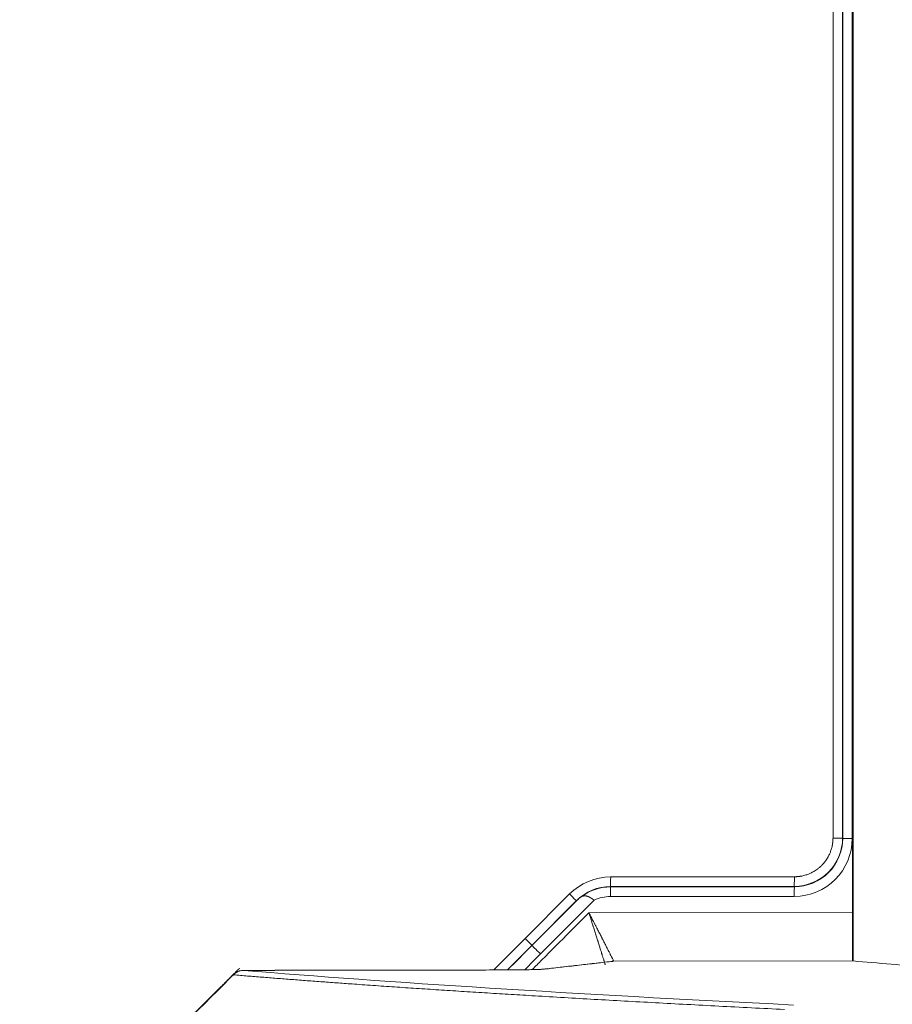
# Model space of a CAD drawing. Header units: millimetres. Extents: x -620 to 6530, y -1325 to 1325.
# Tile 411 of 656: x -231 to -50, y -208 to -4. Entities that reach past the tile are written whole.
import ezdxf

# ---------------------------------------------------------------- set-up
doc = ezdxf.new("R2010")
doc.units = ezdxf.units.MM
doc.layers.add('Plan', color=7, linetype='Continuous', true_color=0xffffff)

msp = doc.modelspace()

# ---------------------------------------------------------------- linework, layer by layer
at = {"layer": 'Plan', "color": 155, "linetype": 'Continuous', "lineweight": 13}
for p, q in [((-62.59, -173.15), (-62.59, 173.15)), ((-60.61, 173.15), (-60.61, -173.15)), ((-60.59, -173.21), (-60.59, 173.21)), ((-58.6, 173.21), (-58.6, -173.21)), ((-60.61, -173.15), (-62.59, -173.15)), ((-60.61, -173.15), (-60.59, -173.21)), ((-60.59, -173.21), (-58.6, -173.21)), ((-108.52, -181.17), (-70.58, -181.15)), ((-126.18, -193.91), (-117.01, -184.7)), ((-108.53, -183.17), (-108.55, -183.23)), ((-108.55, -183.23), (-70.57, -183.21)), ((-70.59, -183.14), (-108.53, -183.17)), ((-70.57, -183.21), (-70.59, -183.14)), ((-115.61, -186.15), (-124.77, -195.34)), ((-123.02, -197.1), (-111.94, -185.99)), ((-115.61, -186.15), (-115.6, -186.11)), ((-70.58, -185.21), (-108.56, -185.23)), ((-113.01, -188.59), (-58.54, -188.55)), ((-124.78, -195.32), (-124.77, -195.34)), ((-58.46, -198.55), (-107.9, -198.58))]:
    msp.add_line(p, q, dxfattribs=at)
at = {"layer": 'Plan', "color": 155, "linetype": 'Continuous', "lineweight": 18}
for p, q in [((-115.6, -186.11), (-124.78, -195.32)), ((-184.37, -200.49), (-184.37, -200.49)), ((-132.71, -200.41), (-132.71, -200.41))]:
    msp.add_line(p, q, dxfattribs=at)
at = {"layer": 'Plan', "color": 155, "linetype": 'Continuous', "lineweight": 13}
for centre, major_axis, ratio, start_param, end_param in [((-70.61, -173.19), (-5.29, 10.79), 0.998273, 2.687058, 4.255803), ((-108.51, -193.19), (1.01, 11.97), 0.99859, 0.084648, 0.8706), ((-108.53, -181.17), (0, 2), 0.007679, 3.193947, 4.712384), ((-70.59, -181.15), (0, 2), 0.007679, 3.193947, 4.712384), ((-117.02, -184.7), (1.42, -1.41), 0.00542, 0.028345, 1.565356), ((-108.54, -185.23), (0, 2), 0.007679, 0.052355, 1.570791), ((-70.57, -185.21), (0, 2), 0.007679, 0.052355, 1.570791), ((-126.2, -193.91), (1.42, -1.41), 0.00542, 0.028345, 1.565356), ((-123, -197.1), (1.77, -1.76), 0.00542, 3.169937, 4.706949), ((-108.13, -201.13), (0.28, -2.48), 0.973652, 3.026599, 3.141127), ((-188.12, -206.52), (1.76, -1.77), 0.019968, 2.909746, 3.141736)]:
    msp.add_ellipse(centre, major_axis=major_axis, ratio=ratio, start_param=start_param, end_param=end_param, dxfattribs=at)
at = {"layer": 'Plan', "color": 155, "linetype": 'Continuous', "lineweight": 18}
for centre, major_axis, ratio, start_param, end_param in [((-108.55, -193.24), (0.67, 7.98), 0.99859, 0.084648, 0.521296), ((-107.9, -201.08), (2.48, 0.3), 0.999653, 1.450081, 1.683615), ((-122.21, -202.73), (0.28, -2.48), 0.973652, 3.026599, 3.141127)]:
    msp.add_ellipse(centre, major_axis=major_axis, ratio=ratio, start_param=start_param, end_param=end_param, dxfattribs=at)
for points, knots in [([(-58.54, 198.52), (-58.54, 188.72), (-58.54, 170.94), (-58.54, 145.19), (-58.54, 121.26), (-58.54, 97.32), (-58.54, 73.38), (-58.54, 49.45), (-58.54, 25.51), (-58.54, -26.2), (-58.54, -74.61), (-58.54, -119.72), (-58.54, -133.76), (-58.54, -147.8), (-58.54, -161.51), (-58.54, -178.42), (-58.54, -190.65), (-58.54, -198.52)], [0, 0, 0, 0, 0.074054, 0.1343, 0.194591, 0.254882, 0.315173, 0.375464, 0.435755, 0.496046, 0.76615, 0.801521, 0.836892, 0.872262, 0.907585, 0.940516, 1, 1, 1, 1]), ([(-111.94, -185.99), (-111.95, -185.98), (-111.96, -185.97), (-111.98, -185.96), (-112, -185.94), (-112.02, -185.93), (-112.04, -185.91), (-112.06, -185.9), (-112.08, -185.88), (-112.1, -185.87), (-112.12, -185.85), (-112.14, -185.84), (-112.16, -185.82), (-112.18, -185.81), (-112.2, -185.79), (-112.23, -185.78), (-112.25, -185.76), (-112.27, -185.75), (-112.29, -185.73), (-112.31, -185.72), (-112.33, -185.71), (-112.35, -185.69), (-112.37, -185.68), (-112.39, -185.66), (-112.41, -185.65), (-112.44, -185.64), (-112.46, -185.62), (-112.48, -185.61), (-112.5, -185.59), (-112.52, -185.58), (-112.54, -185.57), (-112.56, -185.55), (-112.58, -185.54), (-112.61, -185.53), (-112.63, -185.51), (-112.65, -185.5), (-112.67, -185.49), (-112.69, -185.48), (-112.71, -185.46), (-112.73, -185.45), (-112.76, -185.44), (-112.78, -185.43), (-112.8, -185.42), (-112.82, -185.4), (-112.84, -185.39), (-112.86, -185.38), (-112.88, -185.37), (-112.9, -185.36), (-112.93, -185.35), (-112.95, -185.34), (-112.97, -185.33), (-112.99, -185.32), (-113.01, -185.31), (-113.03, -185.3), (-113.05, -185.29), (-113.07, -185.28), (-113.1, -185.27), (-113.12, -185.26), (-113.14, -185.25), (-113.16, -185.24), (-113.18, -185.23), (-113.2, -185.23), (-113.22, -185.22), (-113.24, -185.21), (-113.26, -185.2), (-113.28, -185.19), (-113.3, -185.19), (-113.32, -185.18), (-113.34, -185.17), (-113.36, -185.17), (-113.38, -185.16), (-113.4, -185.15), (-113.42, -185.15), (-113.44, -185.14), (-113.46, -185.14), (-113.48, -185.13), (-113.53, -185.12), (-113.59, -185.11), (-113.67, -185.1), (-113.75, -185.09), (-113.82, -185.08), (-113.89, -185.08), (-113.96, -185.09), (-114.03, -185.09), (-114.09, -185.1), (-114.15, -185.12), (-114.21, -185.13), (-114.25, -185.14), (-114.29, -185.16), (-114.33, -185.17), (-114.37, -185.19), (-114.41, -185.21), (-114.44, -185.22), (-114.48, -185.24), (-114.52, -185.26), (-114.55, -185.28), (-114.59, -185.3), (-114.62, -185.32), (-114.66, -185.35), (-114.69, -185.37), (-114.73, -185.39), (-114.76, -185.41), (-114.79, -185.44), (-114.83, -185.46), (-114.86, -185.49), (-114.88, -185.51), (-114.89, -185.51)], [0, 0, 0, 0, 0.00632, 0.012658, 0.019012, 0.025383, 0.031771, 0.038174, 0.044594, 0.051029, 0.057479, 0.063944, 0.070424, 0.076918, 0.083426, 0.089948, 0.096484, 0.103032, 0.109594, 0.116168, 0.122754, 0.129351, 0.135961, 0.142581, 0.149212, 0.155854, 0.162506, 0.169167, 0.175838, 0.182518, 0.189207, 0.195904, 0.202609, 0.209322, 0.216041, 0.222768, 0.229501, 0.236241, 0.242986, 0.249737, 0.256492, 0.263253, 0.270017, 0.276786, 0.283558, 0.290333, 0.297111, 0.303892, 0.310675, 0.317459, 0.324245, 0.331032, 0.337819, 0.344607, 0.351394, 0.358181, 0.364968, 0.371753, 0.378537, 0.385318, 0.392098, 0.398875, 0.405649, 0.41242, 0.419188, 0.425951, 0.432711, 0.439466, 0.446216, 0.45296, 0.4597, 0.466433, 0.473161, 0.479882, 0.486597, 0.493304, 0.500004, 0.528468, 0.55617, 0.583099, 0.609246, 0.63461, 0.65919, 0.682991, 0.706021, 0.728289, 0.749808, 0.764552, 0.779093, 0.793433, 0.807577, 0.821532, 0.835302, 0.848891, 0.862307, 0.875554, 0.888637, 0.901563, 0.914338, 0.926966, 0.939455, 0.951809, 0.964035, 0.976138, 0.988125, 1, 1, 1, 1]), ([(-114.89, -185.51), (-115.02, -185.61), (-115.14, -185.72), (-115.32, -185.88), (-115.41, -185.96), (-115.5, -186.04), (-115.56, -186.09), (-115.58, -186.12), (-115.61, -186.15)], [0, 0, 0, 0, 0.5, 0.5, 0.75, 0.875, 0.875, 1, 1, 1, 1]), ([(-58.42, -198.54), (-58.45, -198.54), (-58.48, -198.53), (-58.51, -198.53), (-58.53, -198.53), (-58.54, -198.52), (-58.54, -198.52), (-58.54, -198.52)], [0, 0, 0, 0, 0.4299, 0.4299, 0.859799, 0.859799, 1, 1, 1, 1]), ([(-58.42, -198.54), (-53.32, -198.99), (-47.93, -199.45), (-41.53, -199.95), (-40.81, -200.01), (-39.37, -200.12), (-37.2, -200.29), (-34.99, -200.46), (-30.51, -200.79), (-27.45, -201.02), (-23.54, -201.29), (-22.75, -201.35), (-21.17, -201.46), (-18.79, -201.63), (-16.36, -201.79), (-11.46, -202.12), (-8.13, -202.34), (-3.87, -202.62), (-3.02, -202.67), (-1.3, -202.78), (1.29, -202.94), (3.92, -203.11), (9.22, -203.43), (12.83, -203.65), (16.5, -203.87)], [0, 0, 0, 0, 0.25, 0.25, 0.28125, 0.28125, 0.3125, 0.375, 0.375, 0.5, 0.5, 0.53125, 0.53125, 0.5625, 0.625, 0.625, 0.75, 0.75, 0.78125, 0.78125, 0.8125, 0.875, 0.875, 1, 1, 1, 1]), ([(-185.13, -200.6), (-185.22, -200.62), (-185.68, -200.75), (-186.18, -201.06), (-186.53, -201.39), (-186.6, -201.47)], [0, 0, 0, 0, 0.168295, 0.81662, 1, 1, 1, 1]), ([(-183.37, -200.49), (-183.5, -200.49), (-183.82, -200.49), (-184.15, -200.49), (-184.34, -200.49), (-184.34, -200.49)], [0, 0, 0, 0, 0.399992, 0.999981, 1, 1, 1, 1]), ([(-132.71, -200.41), (-132.43, -200.41), (-131.88, -200.41), (-131.06, -200.41), (-130.52, -200.4), (-129.98, -200.4), (-129.72, -200.4), (-129.18, -200.4), (-128.92, -200.39), (-128.4, -200.39), (-128.13, -200.39), (-127.81, -200.38), (-127.75, -200.38), (-127.62, -200.38), (-127.43, -200.38), (-127.24, -200.38), (-126.86, -200.37), (-126.61, -200.37), (-126.13, -200.36), (-125.9, -200.36), (-125.43, -200.35), (-125.21, -200.34), (-124.93, -200.34), (-124.88, -200.34), (-124.77, -200.33), (-124.72, -200.33), (-124.56, -200.33), (-124.45, -200.33), (-124.15, -200.32), (-123.95, -200.31), (-123.59, -200.3), (-123.41, -200.3), (-123.21, -200.29), (-123.15, -200.29), (-123.09, -200.28), (-123.06, -200.28), (-123.04, -200.28), (-122.94, -200.28), (-122.87, -200.27), (-122.67, -200.27), (-122.56, -200.26), (-122.36, -200.24), (-122.27, -200.24), (-122.21, -200.23)], [0, 0, 0, 0, 0.0625, 0.125, 0.1875, 0.1875, 0.25, 0.25, 0.3125, 0.3125, 0.375, 0.375, 0.390625, 0.390625, 0.40625, 0.4375, 0.4375, 0.5, 0.5, 0.5625, 0.5625, 0.625, 0.625, 0.640625, 0.640625, 0.65625, 0.65625, 0.6875, 0.6875, 0.75, 0.75, 0.8125, 0.8125, 0.828125, 0.835938, 0.835938, 0.84375, 0.84375, 0.875, 0.875, 0.9375, 0.9375, 1, 1, 1, 1])]:
    msp.add_open_spline(points, degree=3, knots=knots, dxfattribs=at)
at = {"layer": 'Plan', "color": 155, "linetype": 'Continuous', "lineweight": 13}
for points, knots in [([(-58.42, 198.54), (-58.42, 198.54), (-58.42, 198.54), (-58.42, 66.18), (-58.42, -66.18), (-58.42, -198.54), (-58.42, -198.54), (-58.42, -198.54)], [0, 0, 0, 0, 0.000007, 0.000007, 0.999993, 0.999993, 1, 1, 1, 1]), ([(-60.61, -173.15), (-60.61, -175.77), (-61.68, -178.36), (-65.38, -182.06), (-67.97, -183.14), (-70.59, -183.14)], [0, 0, 0, 0, 0.5, 0.5, 1, 1, 1, 1]), ([(-70.58, -181.15), (-70.55, -181.15), (-70.5, -181.15), (-70.41, -181.15), (-70.32, -181.14), (-70.21, -181.14), (-70.1, -181.13), (-69.97, -181.12), (-69.84, -181.11), (-69.69, -181.1), (-69.54, -181.08), (-69.37, -181.06), (-69.2, -181.03), (-68.94, -180.98), (-68.6, -180.9), (-68.2, -180.79), (-67.85, -180.67), (-67.52, -180.54), (-67.2, -180.4), (-66.86, -180.23), (-66.51, -180.03), (-66.11, -179.79), (-65.78, -179.55), (-65.47, -179.3), (-65.26, -179.12), (-65.09, -178.96), (-65.01, -178.88), (-64.97, -178.84), (-64.95, -178.82), (-64.94, -178.81), (-64.94, -178.81), (-64.93, -178.81), (-64.93, -178.8), (-64.93, -178.8), (-64.93, -178.8), (-64.85, -178.72), (-64.64, -178.51), (-64.3, -178.11), (-63.98, -177.66), (-63.71, -177.23), (-63.51, -176.87), (-63.34, -176.53), (-63.2, -176.21), (-63.07, -175.88), (-62.95, -175.53), (-62.84, -175.13), (-62.77, -174.82), (-62.72, -174.59), (-62.7, -174.48), (-62.69, -174.37), (-62.67, -174.27), (-62.66, -174.16), (-62.65, -174.07), (-62.64, -173.97), (-62.63, -173.88), (-62.62, -173.8), (-62.61, -173.71), (-62.61, -173.63), (-62.6, -173.56), (-62.6, -173.49), (-62.6, -173.42), (-62.6, -173.36), (-62.59, -173.3), (-62.59, -173.25), (-62.59, -173.2), (-62.59, -173.16), (-62.59, -173.15)], [0, 0, 0, 0, 0.006007, 0.012817, 0.020429, 0.028843, 0.038058, 0.048075, 0.058891, 0.070509, 0.082927, 0.096146, 0.110165, 0.124986, 0.16052, 0.193189, 0.222995, 0.249938, 0.277039, 0.306899, 0.339515, 0.374884, 0.417323, 0.437358, 0.468598, 0.48422, 0.492031, 0.495937, 0.497889, 0.498866, 0.499354, 0.499598, 0.49972, 0.499781, 0.499812, 0.499842, 0.528259, 0.569913, 0.624812, 0.660132, 0.692744, 0.722644, 0.749829, 0.77674, 0.806553, 0.839268, 0.874887, 0.884329, 0.893454, 0.902261, 0.91075, 0.918922, 0.926777, 0.934315, 0.941535, 0.948438, 0.955024, 0.961292, 0.967243, 0.972876, 0.978191, 0.983189, 0.987869, 0.992231, 0.996275, 1, 1, 1, 1]), ([(-70.57, -183.21), (-67.95, -183.21), (-65.36, -182.13), (-61.66, -178.43), (-60.59, -175.83), (-60.59, -173.21)], [0, 0, 0, 0, 0.5, 0.5, 1, 1, 1, 1]), ([(-113.01, -188.59), (-114.31, -189.89), (-115.6, -191.18), (-118.84, -194.43), (-120.78, -196.39), (-123.39, -199), (-124.05, -199.67), (-124.72, -200.33)], [0, 0, 0, 0, 0.331668, 0.331668, 0.830016, 0.830016, 1, 1, 1, 1]), ([(-107.9, -198.58), (-107.9, -198.57), (-107.91, -198.55), (-107.95, -198.46), (-108.01, -198.34), (-108.1, -198.15), (-108.17, -198.01), (-108.19, -197.98), (-108.22, -197.92), (-108.26, -197.83), (-108.31, -197.73), (-108.42, -197.52), (-108.5, -197.36), (-108.67, -197.03), (-108.76, -196.85), (-108.88, -196.6), (-108.91, -196.55), (-108.96, -196.45), (-108.99, -196.4), (-109.06, -196.25), (-109.12, -196.14), (-109.28, -195.82), (-109.4, -195.59), (-109.64, -195.12), (-109.76, -194.88), (-109.96, -194.5), (-110.02, -194.37), (-110.13, -194.18), (-110.16, -194.11), (-110.23, -193.98), (-110.26, -193.91), (-110.43, -193.58), (-110.57, -193.3), (-110.86, -192.75), (-111.15, -192.19), (-111.45, -191.6), (-111.65, -191.23), (-111.68, -191.16), (-111.76, -191.01), (-111.88, -190.78), (-111.99, -190.56), (-112.23, -190.11), (-112.38, -189.81), (-112.62, -189.35), (-112.7, -189.2), (-112.82, -188.97), (-112.88, -188.86), (-112.95, -188.72), (-112.98, -188.65), (-113, -188.63), (-113.01, -188.61), (-113.01, -188.6), (-113.01, -188.59)], [0, 0, 0, 0, 0.0625, 0.0625, 0.125, 0.1875, 0.1875, 0.203125, 0.203125, 0.21875, 0.25, 0.25, 0.3125, 0.3125, 0.375, 0.375, 0.390625, 0.390625, 0.40625, 0.40625, 0.4375, 0.4375, 0.5, 0.5, 0.5625, 0.5625, 0.59375, 0.59375, 0.609375, 0.609375, 0.625, 0.625, 0.6875, 0.6875, 0.75, 0.8125, 0.8125, 0.828125, 0.828125, 0.84375, 0.875, 0.875, 0.9375, 0.9375, 0.96875, 0.96875, 0.984375, 0.992188, 0.996094, 0.998047, 0.998047, 1, 1, 1, 1]), ([(-113.01, -188.59), (-113.01, -188.6), (-113.01, -188.61), (-113, -188.63), (-112.99, -188.66), (-112.97, -188.73), (-112.92, -188.88), (-112.88, -189), (-112.81, -189.24), (-112.75, -189.41), (-112.6, -189.9), (-112.5, -190.22), (-112.34, -190.7), (-112.27, -190.94), (-112.19, -191.18), (-112.14, -191.35), (-112.11, -191.43), (-111.99, -191.82), (-111.79, -192.45), (-111.6, -193.06), (-111.41, -193.65), (-111.32, -193.94), (-111.2, -194.3), (-111.18, -194.37), (-111.14, -194.52), (-111.11, -194.59), (-111.05, -194.8), (-111.01, -194.94), (-110.88, -195.34), (-110.8, -195.6), (-110.64, -196.11), (-110.56, -196.35), (-110.45, -196.7), (-110.42, -196.81), (-110.37, -196.98), (-110.35, -197.03), (-110.32, -197.14), (-110.3, -197.19), (-110.22, -197.45), (-110.16, -197.65), (-110.05, -198.01), (-110, -198.17), (-109.93, -198.4), (-109.9, -198.51), (-109.87, -198.61), (-109.85, -198.67), (-109.84, -198.7), (-109.8, -198.85), (-109.74, -199.05), (-109.7, -199.18), (-109.67, -199.28), (-109.67, -199.31), (-109.67, -199.32)], [0, 0, 0, 0, 0.001953, 0.001953, 0.003906, 0.007812, 0.015625, 0.03125, 0.03125, 0.0625, 0.0625, 0.125, 0.125, 0.15625, 0.171875, 0.171875, 0.1875, 0.1875, 0.25, 0.3125, 0.3125, 0.375, 0.375, 0.390625, 0.390625, 0.40625, 0.40625, 0.4375, 0.4375, 0.5, 0.5, 0.5625, 0.5625, 0.59375, 0.59375, 0.609375, 0.609375, 0.625, 0.625, 0.6875, 0.6875, 0.75, 0.75, 0.78125, 0.796875, 0.796875, 0.8125, 0.8125, 0.875, 0.9375, 0.9375, 1, 1, 1, 1]), ([(-126.28, -194.01), (-127.68, -195.41), (-129.07, -196.81), (-131.19, -198.94), (-131.93, -199.68), (-132.66, -200.41)], [0, 0, 0, 0, 0.656081, 0.656081, 1, 1, 1, 1]), ([(-122.21, -200.23), (-121.83, -200.19), (-121.45, -200.15), (-119.57, -199.93), (-118.05, -199.76), (-113.74, -199.27), (-110.94, -198.95), (-108.13, -198.64)], [0, 0, 0, 0, 0.080498, 0.080498, 0.402491, 0.402491, 1, 1, 1, 1]), ([(-108.13, -198.64), (-108.06, -198.63), (-108, -198.62), (-107.92, -198.6), (-107.9, -198.59), (-107.9, -198.58)], [0, 0, 0, 0, 0.5, 0.5, 1, 1, 1, 1]), ([(-186.45, -201.41), (-186.44, -201.41), (-186.44, -201.4), (-186.43, -201.39), (-186.42, -201.38), (-186.39, -201.35), (-186.32, -201.29), (-186.27, -201.24), (-186.16, -201.14), (-186.08, -201.08), (-185.96, -201), (-185.92, -200.97), (-185.84, -200.92), (-185.8, -200.89), (-185.67, -200.82), (-185.5, -200.73), (-185.32, -200.66), (-185.18, -200.62), (-185.13, -200.61), (-185.04, -200.58), (-184.99, -200.57), (-184.85, -200.54), (-184.76, -200.52), (-184.61, -200.51), (-184.54, -200.5), (-184.45, -200.5), (-184.41, -200.5), (-184.39, -200.49), (-184.38, -200.49), (-184.38, -200.49), (-184.37, -200.49)], [0, 0, 0, 0, 0.007812, 0.007812, 0.015625, 0.03125, 0.0625, 0.125, 0.125, 0.25, 0.25, 0.3125, 0.3125, 0.375, 0.375, 0.5, 0.625, 0.625, 0.6875, 0.6875, 0.75, 0.75, 0.875, 0.875, 0.9375, 0.96875, 0.984375, 0.992188, 0.992188, 1, 1, 1, 1])]:
    msp.add_open_spline(points, degree=3, knots=knots, dxfattribs=at)
for points in [[(-108.53, -183.17), (-111.17, -183.17), (-113.74, -184.24), (-115.6, -186.11)], [(-114.89, -185.51), (-113.11, -184.06), (-110.85, -183.24), (-108.55, -183.23)], [(-129.83, -200.39), (-128.15, -198.7), (-126.46, -197.01), (-124.78, -195.32)], [(-124.77, -195.34), (-126.45, -197.02), (-128.13, -198.71), (-129.81, -200.39)], [(-126.26, -200.36), (-125.18, -199.27), (-124.1, -198.19), (-123.02, -197.1)], [(-184.37, -200.49), (-167.15, -200.47), (-149.93, -200.44), (-132.71, -200.41)], [(-184.37, -200.49), (-154.71, -202.97), (-116.42, -205.36), (-70.72, -207.65)], [(-189.83, -204.78), (-188.7, -203.66), (-187.57, -202.54), (-186.45, -201.41)], [(-230.59, -245.4), (-217.01, -231.85), (-203.42, -218.31), (-189.83, -204.78)]]:
    msp.add_open_spline(points, degree=3, dxfattribs=at)
at = {"layer": 'Plan', "color": 155, "linetype": 'Continuous', "lineweight": 18}
for points, degree in [([(-126.18, -193.91), (-126.21, -193.94), (-126.25, -193.98), (-126.28, -194.01)], 3), ([(-126.28, -194.01), (-126.25, -193.98), (-126.21, -193.95), (-126.18, -193.91)], 3), ([(-108.41, -198.65), (-122.49, -200.25)], 1), ([(-108.4, -198.65), (-108.4, -198.65), (-108.41, -198.65), (-108.43, -198.65)], 3), ([(-185.15, -200.02), (-187.06, -201.93), (-188.97, -203.84)], 2), ([(-132.71, -200.41), (-184.37, -200.49)], 1), ([(-189.89, -204.74), (-209.03, -223.79), (-228.13, -242.87)], 2), ([(-188.97, -203.84), (-189.89, -204.74)], 1)]:
    msp.add_open_spline(points, degree=degree, dxfattribs=at)
at = {"layer": 'Plan', "color": 155, "linetype": 'Continuous', "lineweight": 13}
msp.add_rational_spline([(-72.62, -208.57), (-118.38, -206.28), (-156.75, -203.89), (-186.45, -201.41)], [0.999999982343, 0.999999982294, 0.999999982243, 0.999999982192], degree=3, dxfattribs=at)

doc.saveas('drawing.dxf')
